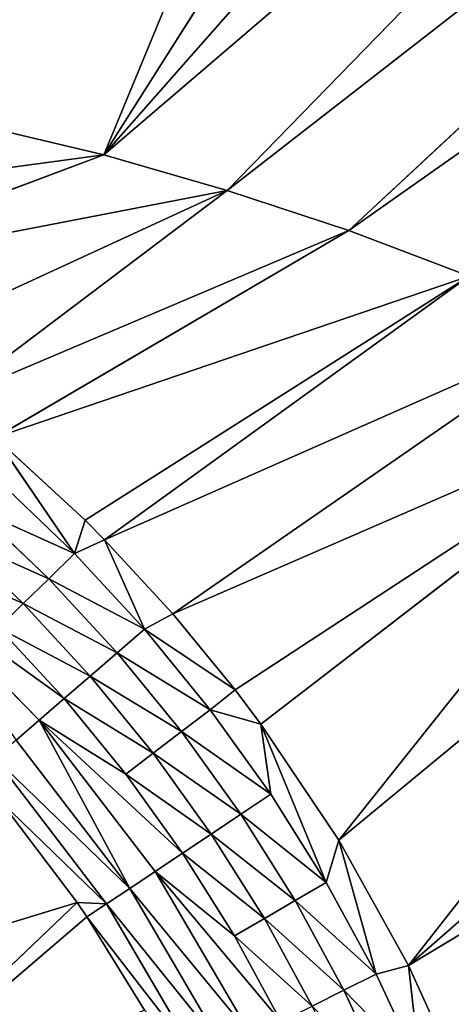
# Model space of a CAD drawing. Extents: x 0 to 605, y 0 to 400.
# Tile 576 of 656: x 319 to 325, y 216 to 230. Entities that reach past the tile are written whole.
import ezdxf

# ---------------------------------------------------------------- set-up
doc = ezdxf.new("R2010")
doc.units = 0
doc.header["$LTSCALE"] = 25.4
doc.layers.get('0').update_dxf_attribs({"linetype": 'CONTINUOUS'})

# ---------------------------------------------------------------- blocks, each defined once
blk = doc.blocks.new('ATLANTA610_-_S_STL')
at = {"color": 0}
for p, q in [((320.346, 25.442, 171.924), (326.214, 25.99, 157.718)), ((320.346, 25.442, 171.924), (326.214, 25.99, 157.718)), ((320.346, 25.442, 171.924), (328.909, 25.974, 158.389)), ((320.346, 25.442, 171.924), (328.909, 25.974, 158.389)), ((320.346, 25.442, 171.924), (331.586, 25.958, 159.153)), ((320.346, 25.442, 171.924), (331.586, 25.958, 159.153)), ((322.148, 25.436, 172.444), (334.236, 25.943, 160.021)), ((322.148, 25.436, 172.444), (334.236, 25.943, 160.021)), ((323.932, 25.43, 173.033), (336.849, 25.928, 161.001)), ((323.932, 25.43, 173.033), (336.849, 25.928, 161.001)), ((315.529, 25.382, 173.724), (320.346, 25.442, 171.924)), ((315.529, 25.382, 173.724), (320.346, 25.442, 171.924)), ((316.713, 25.456, 171.062), (320.346, 25.442, 171.924)), ((316.713, 25.456, 171.062), (320.346, 25.442, 171.924)), ((318.084, 25.345, 175.512), (322.148, 25.436, 172.444)), ((318.084, 25.345, 175.512), (322.148, 25.436, 172.444)), ((318.754, 25.335, 176.066), (323.932, 25.43, 173.033)), ((318.754, 25.335, 176.066), (323.932, 25.43, 173.033)), ((322.148, 25.436, 172.444), (320.346, 25.442, 171.924)), ((322.148, 25.436, 172.444), (320.346, 25.442, 171.924)), ((320.355, 25.31, 177.565), (325.691, 25.424, 173.698)), ((320.355, 25.31, 177.565), (325.691, 25.424, 173.698)), ((327.42, 25.418, 174.443), (321.352, 25.293, 178.648)), ((327.42, 25.418, 174.443), (321.352, 25.293, 178.648)), ((323.932, 25.43, 173.033), (322.148, 25.436, 172.444)), ((323.932, 25.43, 173.033), (322.148, 25.436, 172.444)), ((322.642, 25.272, 180.263), (329.112, 25.413, 175.274)), ((322.642, 25.272, 180.263), (329.112, 25.413, 175.274)), ((323.784, 25.252, 181.966), (329.112, 25.413, 175.274)), ((323.784, 25.252, 181.966), (329.112, 25.413, 175.274)), ((330.761, 25.408, 176.194), (323.784, 25.252, 181.966)), ((330.761, 25.408, 176.194), (323.784, 25.252, 181.966)), ((325.691, 25.424, 173.698), (323.932, 25.43, 173.033)), ((325.691, 25.424, 173.698), (323.932, 25.43, 173.033)), ((324.803, 25.234, 183.8), (330.761, 25.408, 176.194)), ((324.803, 25.234, 183.8), (330.761, 25.408, 176.194)), ((324.803, 25.234, 183.8), (333.898, 25.399, 178.31)), ((324.803, 25.234, 183.8), (333.898, 25.399, 178.31)), ((319.913, 25.283, 177.764), (318.754, 25.335, 176.066)), ((319.913, 25.283, 177.764), (318.754, 25.335, 176.066)), ((320.069, 25.314, 177.277), (318.754, 25.335, 176.066)), ((320.069, 25.314, 177.277), (318.754, 25.335, 176.066)), ((318.823, 25.301, 176.721), (319.913, 25.283, 177.764)), ((318.823, 25.301, 176.721), (319.913, 25.283, 177.764)), ((319.913, 25.283, 177.764), (319.537, 25.197, 178.134)), ((319.913, 25.283, 177.764), (319.537, 25.197, 178.134)), ((319.913, 25.283, 177.764), (320.069, 25.314, 177.277)), ((319.913, 25.283, 177.764), (320.069, 25.314, 177.277)), ((319.913, 25.283, 177.764), (320.355, 25.31, 177.565)), ((319.913, 25.283, 177.764), (320.355, 25.31, 177.565)), ((319.913, 25.283, 177.764), (320.937, 25.266, 178.872)), ((319.913, 25.283, 177.764), (320.937, 25.266, 178.872)), ((320.355, 25.31, 177.565), (320.069, 25.314, 177.277)), ((320.355, 25.31, 177.565), (320.069, 25.314, 177.277)), ((320.937, 25.266, 178.872), (320.355, 25.31, 177.565)), ((320.937, 25.266, 178.872), (320.355, 25.31, 177.565)), ((321.352, 25.293, 178.648), (320.355, 25.31, 177.565)), ((321.352, 25.293, 178.648), (320.355, 25.31, 177.565)), ((320.937, 25.266, 178.872), (320.539, 25.18, 179.219)), ((320.937, 25.266, 178.872), (320.539, 25.18, 179.219)), ((320.937, 25.266, 178.872), (321.352, 25.293, 178.648)), ((320.937, 25.266, 178.872), (321.352, 25.293, 178.648)), ((320.937, 25.266, 178.872), (321.9, 25.249, 180.053)), ((320.937, 25.266, 178.872), (321.9, 25.249, 180.053)), ((322.266, 25.278, 179.762), (321.352, 25.293, 178.648)), ((322.266, 25.278, 179.762), (321.352, 25.293, 178.648)), ((321.9, 25.249, 180.053), (321.481, 25.163, 180.374)), ((321.9, 25.249, 180.053), (321.481, 25.163, 180.374)), ((321.9, 25.249, 180.053), (322.266, 25.278, 179.762)), ((321.9, 25.249, 180.053), (322.266, 25.278, 179.762)), ((321.9, 25.249, 180.053), (322.642, 25.272, 180.263)), ((321.9, 25.249, 180.053), (322.642, 25.272, 180.263)), ((321.9, 25.249, 180.053), (322.788, 25.234, 181.291)), ((321.9, 25.249, 180.053), (322.788, 25.234, 181.291)), ((322.642, 25.272, 180.263), (322.266, 25.278, 179.762)), ((322.642, 25.272, 180.263), (322.266, 25.278, 179.762)), ((322.788, 25.234, 181.291), (322.642, 25.272, 180.263)), ((322.788, 25.234, 181.291), (322.642, 25.272, 180.263)), ((323.599, 25.219, 182.585), (322.642, 25.272, 180.263)), ((323.599, 25.219, 182.585), (322.642, 25.272, 180.263)), ((323.784, 25.252, 181.966), (322.642, 25.272, 180.263)), ((323.784, 25.252, 181.966), (322.642, 25.272, 180.263)), ((323.599, 25.219, 182.585), (323.784, 25.252, 181.966)), ((323.599, 25.219, 182.585), (323.784, 25.252, 181.966)), ((324.329, 25.206, 183.926), (323.784, 25.252, 181.966)), ((324.329, 25.206, 183.926), (323.784, 25.252, 181.966)), ((324.803, 25.234, 183.8), (323.784, 25.252, 181.966)), ((324.803, 25.234, 183.8), (323.784, 25.252, 181.966)), ((319.537, 25.197, 178.134), (318.47, 25.215, 177.114)), ((319.537, 25.197, 178.134), (318.47, 25.215, 177.114)), ((319.165, 25.053, 178.499), (319.537, 25.197, 178.134)), ((319.165, 25.053, 178.499), (319.537, 25.197, 178.134)), ((320.539, 25.18, 179.219), (319.537, 25.197, 178.134)), ((320.539, 25.18, 179.219), (319.537, 25.197, 178.134)), ((320.145, 25.036, 179.56), (320.539, 25.18, 179.219)), ((320.145, 25.036, 179.56), (320.539, 25.18, 179.219)), ((321.481, 25.163, 180.374), (320.539, 25.18, 179.219)), ((321.481, 25.163, 180.374), (320.539, 25.18, 179.219)), ((321.067, 25.019, 180.69), (321.481, 25.163, 180.374)), ((321.067, 25.019, 180.69), (321.481, 25.163, 180.374)), ((322.35, 25.148, 181.585), (321.481, 25.163, 180.374)), ((322.35, 25.148, 181.585), (321.481, 25.163, 180.374)), ((321.917, 25.004, 181.876), (322.35, 25.148, 181.585)), ((321.917, 25.004, 181.876), (322.35, 25.148, 181.585)), ((322.788, 25.234, 181.291), (322.35, 25.148, 181.585)), ((322.788, 25.234, 181.291), (322.35, 25.148, 181.585)), ((323.144, 25.133, 182.851), (322.35, 25.148, 181.585)), ((323.144, 25.133, 182.851), (322.35, 25.148, 181.585)), ((322.694, 24.989, 183.114), (323.144, 25.133, 182.851)), ((322.694, 24.989, 183.114), (323.144, 25.133, 182.851)), ((322.788, 25.234, 181.291), (323.599, 25.219, 182.585)), ((322.788, 25.234, 181.291), (323.599, 25.219, 182.585)), ((323.599, 25.219, 182.585), (323.144, 25.133, 182.851)), ((323.599, 25.219, 182.585), (323.144, 25.133, 182.851)), ((323.858, 25.12, 184.164), (323.144, 25.133, 182.851)), ((323.858, 25.12, 184.164), (323.144, 25.133, 182.851)), ((323.392, 24.976, 184.398), (323.858, 25.12, 184.164)), ((323.392, 24.976, 184.398), (323.858, 25.12, 184.164)), ((323.599, 25.219, 182.585), (324.329, 25.206, 183.926)), ((323.599, 25.219, 182.585), (324.329, 25.206, 183.926)), ((324.329, 25.206, 183.926), (323.858, 25.12, 184.164)), ((324.329, 25.206, 183.926), (323.858, 25.12, 184.164)), ((324.488, 25.108, 185.518), (323.858, 25.12, 184.164)), ((324.488, 25.108, 185.518), (323.858, 25.12, 184.164)), ((324.329, 25.206, 183.926), (324.803, 25.234, 183.8)), ((324.329, 25.206, 183.926), (324.803, 25.234, 183.8)), ((324.329, 25.206, 183.926), (324.973, 25.194, 185.31)), ((324.329, 25.206, 183.926), (324.973, 25.194, 185.31)), ((324.973, 25.194, 185.31), (324.803, 25.234, 183.8)), ((324.973, 25.194, 185.31), (324.803, 25.234, 183.8)), ((325.599, 25.22, 185.548), (324.803, 25.234, 183.8)), ((325.599, 25.22, 185.548), (324.803, 25.234, 183.8)), ((318.121, 25.071, 177.501), (319.165, 25.053, 178.499)), ((318.121, 25.071, 177.501), (319.165, 25.053, 178.499)), ((319.165, 25.053, 178.499), (318.804, 24.852, 178.853)), ((319.165, 25.053, 178.499), (318.804, 24.852, 178.853)), ((319.165, 25.053, 178.499), (320.145, 25.036, 179.56)), ((319.165, 25.053, 178.499), (320.145, 25.036, 179.56)), ((320.145, 25.036, 179.56), (319.763, 24.835, 179.891)), ((320.145, 25.036, 179.56), (319.763, 24.835, 179.891)), ((320.145, 25.036, 179.56), (321.067, 25.019, 180.69)), ((320.145, 25.036, 179.56), (321.067, 25.019, 180.69)), ((321.067, 25.019, 180.69), (320.665, 24.818, 180.997)), ((321.067, 25.019, 180.69), (320.665, 24.818, 180.997)), ((321.067, 25.019, 180.69), (321.917, 25.004, 181.876)), ((321.067, 25.019, 180.69), (321.917, 25.004, 181.876)), ((321.917, 25.004, 181.876), (321.497, 24.803, 182.157)), ((321.917, 25.004, 181.876), (321.497, 24.803, 182.157)), ((321.917, 25.004, 181.876), (322.694, 24.989, 183.114)), ((321.917, 25.004, 181.876), (322.694, 24.989, 183.114)), ((322.694, 24.989, 183.114), (322.257, 24.788, 183.368)), ((322.694, 24.989, 183.114), (322.257, 24.788, 183.368)), ((322.694, 24.989, 183.114), (323.392, 24.976, 184.398)), ((322.694, 24.989, 183.114), (323.392, 24.976, 184.398)), ((319.763, 24.835, 179.891), (317.459, 24.615, 178.232)), ((319.763, 24.835, 179.891), (317.459, 24.615, 178.232)), ((319.763, 24.835, 179.891), (318.804, 24.852, 178.853)), ((319.763, 24.835, 179.891), (318.804, 24.852, 178.853)), ((319.763, 24.835, 179.891), (319.399, 24.58, 180.205)), ((319.763, 24.835, 179.891), (319.399, 24.58, 180.205)), ((320.665, 24.818, 180.997), (319.399, 24.58, 180.205)), ((320.665, 24.818, 180.997), (319.399, 24.58, 180.205)), ((320.665, 24.818, 180.997), (319.763, 24.835, 179.891)), ((320.665, 24.818, 180.997), (319.763, 24.835, 179.891)), ((321.497, 24.803, 182.157), (320.665, 24.818, 180.997)), ((321.497, 24.803, 182.157), (320.665, 24.818, 180.997)), ((321.497, 24.803, 182.157), (319.399, 24.58, 180.205)), ((321.497, 24.803, 182.157), (319.399, 24.58, 180.205)), ((321.497, 24.803, 182.157), (321.097, 24.548, 182.423)), ((321.497, 24.803, 182.157), (321.097, 24.548, 182.423)), ((322.257, 24.788, 183.368), (321.097, 24.548, 182.423)), ((322.257, 24.788, 183.368), (321.097, 24.548, 182.423)), ((322.94, 24.775, 184.625), (321.097, 24.548, 182.423)), ((322.94, 24.775, 184.625), (321.097, 24.548, 182.423)), ((322.257, 24.788, 183.368), (321.497, 24.803, 182.157)), ((322.257, 24.788, 183.368), (321.497, 24.803, 182.157)), ((322.94, 24.775, 184.625), (322.257, 24.788, 183.368)), ((322.94, 24.775, 184.625), (322.257, 24.788, 183.368)), ((317.459, 24.615, 178.232), (319.399, 24.58, 180.205)), ((317.459, 24.615, 178.232), (319.399, 24.58, 180.205)), ((319.399, 24.58, 180.205), (319.059, 24.277, 180.497)), ((319.399, 24.58, 180.205), (319.059, 24.277, 180.497)), ((319.399, 24.58, 180.205), (321.097, 24.548, 182.423)), ((319.399, 24.58, 180.205), (321.097, 24.548, 182.423)), ((319.399, 24.58, 180.205), (320.724, 24.245, 182.671)), ((319.399, 24.58, 180.205), (320.724, 24.245, 182.671)), ((321.097, 24.548, 182.423), (320.724, 24.245, 182.671)), ((321.097, 24.548, 182.423), (320.724, 24.245, 182.671)), ((321.097, 24.548, 182.423), (322.51, 24.521, 184.841)), ((321.097, 24.548, 182.423), (322.51, 24.521, 184.841)), ((320.724, 24.245, 182.671), (319.059, 24.277, 180.497)), ((320.724, 24.245, 182.671), (319.059, 24.277, 180.497)), ((320.724, 24.245, 182.671), (320.384, 23.899, 182.897)), ((320.724, 24.245, 182.671), (320.384, 23.899, 182.897)), ((322.11, 24.217, 185.041), (320.724, 24.245, 182.671)), ((322.11, 24.217, 185.041), (320.724, 24.245, 182.671)), ((320.384, 23.899, 182.897), (318.749, 23.931, 180.762)), ((320.384, 23.899, 182.897), (318.749, 23.931, 180.762)), ((318.829, 23.563, 181.391), (320.384, 23.899, 182.897)), ((318.829, 23.563, 181.391), (320.384, 23.899, 182.897)), ((319.952, 23.541, 182.877), (320.384, 23.899, 182.897)), ((319.952, 23.541, 182.877), (320.384, 23.899, 182.897)), ((320.095, 23.538, 183.087), (320.384, 23.899, 182.897)), ((320.095, 23.538, 183.087), (320.384, 23.899, 182.897)), ((320.095, 23.538, 183.087), (321.745, 23.872, 185.222)), ((320.095, 23.538, 183.087), (321.745, 23.872, 185.222)), ((321.745, 23.872, 185.222), (320.384, 23.899, 182.897)), ((321.745, 23.872, 185.222), (320.384, 23.899, 182.897)), ((315.236, 18.217, 184.319), (319.952, 23.541, 182.877)), ((315.236, 18.217, 184.319), (319.952, 23.541, 182.877)), ((316.569, 18.217, 186.113), (319.952, 23.541, 182.877)), ((316.569, 18.217, 186.113), (319.952, 23.541, 182.877)), ((316.569, 18.217, 186.113), (320.095, 23.538, 183.087)), ((316.569, 18.217, 186.113), (320.095, 23.538, 183.087)), ((319.952, 23.541, 182.877), (318.829, 23.563, 181.391)), ((319.952, 23.541, 182.877), (318.829, 23.563, 181.391)), ((320.095, 23.538, 183.087), (319.952, 23.541, 182.877)), ((320.095, 23.538, 183.087), (319.952, 23.541, 182.877)), ((320.941, 23.521, 184.456), (320.095, 23.538, 183.087)), ((320.941, 23.521, 184.456), (320.095, 23.538, 183.087))]:
    blk.add_line(p, q, dxfattribs=at)
mesh = blk.add_polyface(dxfattribs=at)
corners = [(316.713, 25.456, 171.062), (323.513, 26.007, 157.124), (318.134, 26.042, 156.106)]
mesh.append_faces([[corners[k] for k in face] for face in [(0, 1, 2)]], dxfattribs={"color": 0})
mesh = blk.add_polyface(dxfattribs=at)
corners = [(316.713, 25.456, 171.062), (326.214, 25.99, 157.718), (323.513, 26.007, 157.124)]
mesh.append_faces([[corners[k] for k in face] for face in [(0, 1, 2)]], dxfattribs={"color": 0})
mesh = blk.add_polyface(dxfattribs=at)
corners = [(320.346, 25.442, 171.924), (326.214, 25.99, 157.718), (316.713, 25.456, 171.062)]
mesh.append_faces([[corners[k] for k in face] for face in [(0, 1, 2)]], dxfattribs={"color": 0})
mesh = blk.add_polyface(dxfattribs=at)
corners = [(320.346, 25.442, 171.924), (328.909, 25.974, 158.389), (326.214, 25.99, 157.718)]
mesh.append_faces([[corners[k] for k in face] for face in [(0, 1, 2)]], dxfattribs={"color": 0})
mesh = blk.add_polyface(dxfattribs=at)
corners = [(320.346, 25.442, 171.924), (331.586, 25.958, 159.153), (328.909, 25.974, 158.389)]
mesh.append_faces([[corners[k] for k in face] for face in [(0, 1, 2)]], dxfattribs={"color": 0})
mesh = blk.add_polyface(dxfattribs=at)
corners = [(320.346, 25.442, 171.924), (334.236, 25.943, 160.021), (331.586, 25.958, 159.153), (322.148, 25.436, 172.444)]
mesh.append_faces([[corners[k] for k in face] for face in [(0, 1, 2), (1, 0, 3)]], dxfattribs={"vtx0": -1, "color": 0})
mesh = blk.add_polyface(dxfattribs=at)
corners = [(322.148, 25.436, 172.444), (336.849, 25.928, 161.001), (334.236, 25.943, 160.021), (323.932, 25.43, 173.033)]
mesh.append_faces([[corners[k] for k in face] for face in [(0, 1, 2), (1, 0, 3)]], dxfattribs={"vtx0": -1, "color": 0})
mesh = blk.add_polyface(dxfattribs=at)
corners = [(323.932, 25.43, 173.033), (339.417, 25.914, 162.102), (336.849, 25.928, 161.001), (325.691, 25.424, 173.698)]
mesh.append_faces([[corners[k] for k in face] for face in [(0, 1, 2), (1, 0, 3)]], dxfattribs={"vtx0": -1, "color": 0})
mesh = blk.add_polyface(dxfattribs=at)
corners = [(313.872, 25.403, 172.799), (320.346, 25.442, 171.924), (316.713, 25.456, 171.062), (315.529, 25.382, 173.724)]
mesh.append_faces([[corners[k] for k in face] for face in [(0, 1, 2), (1, 0, 3)]], dxfattribs={"vtx0": -1, "color": 0})
mesh = blk.add_polyface(dxfattribs=at)
corners = [(315.529, 25.382, 173.724), (322.148, 25.436, 172.444), (320.346, 25.442, 171.924), (317.104, 25.36, 174.769), (318.084, 25.345, 175.512)]
mesh.append_faces([[corners[k] for k in face] for face in [(0, 1, 2), (1, 3, 4)]], dxfattribs={"vtx0": -1, "color": 0})
mesh.append_faces([[corners[k] for k in face] for face in [(1, 0, 3)]], dxfattribs={"vtx0": -1, "vtx2": -1, "color": 0})
mesh = blk.add_polyface(dxfattribs=at)
corners = [(318.084, 25.345, 175.512), (323.932, 25.43, 173.033), (322.148, 25.436, 172.444), (318.754, 25.335, 176.066)]
mesh.append_faces([[corners[k] for k in face] for face in [(0, 1, 2), (1, 0, 3)]], dxfattribs={"vtx0": -1, "color": 0})
mesh = blk.add_polyface(dxfattribs=at)
corners = [(318.754, 25.335, 176.066), (325.691, 25.424, 173.698), (323.932, 25.43, 173.033), (320.069, 25.314, 177.277), (320.355, 25.31, 177.565)]
mesh.append_faces([[corners[k] for k in face] for face in [(0, 1, 2), (1, 3, 4)]], dxfattribs={"vtx0": -1, "color": 0})
mesh.append_faces([[corners[k] for k in face] for face in [(1, 0, 3)]], dxfattribs={"vtx0": -1, "vtx2": -1, "color": 0})
mesh = blk.add_polyface(dxfattribs=at)
corners = [(320.355, 25.31, 177.565), (327.42, 25.418, 174.443), (325.691, 25.424, 173.698), (321.352, 25.293, 178.648)]
mesh.append_faces([[corners[k] for k in face] for face in [(0, 1, 2), (1, 0, 3)]], dxfattribs={"vtx0": -1, "color": 0})
mesh = blk.add_polyface(dxfattribs=at)
corners = [(321.352, 25.293, 178.648), (329.112, 25.413, 175.274), (327.42, 25.418, 174.443), (322.266, 25.278, 179.762), (322.642, 25.272, 180.263)]
mesh.append_faces([[corners[k] for k in face] for face in [(0, 1, 2), (1, 3, 4)]], dxfattribs={"vtx0": -1, "color": 0})
mesh.append_faces([[corners[k] for k in face] for face in [(1, 0, 3)]], dxfattribs={"vtx0": -1, "vtx2": -1, "color": 0})
mesh = blk.add_polyface(dxfattribs=at)
corners = [(323.784, 25.252, 181.966), (329.112, 25.413, 175.274), (322.642, 25.272, 180.263)]
mesh.append_faces([[corners[k] for k in face] for face in [(0, 1, 2)]], dxfattribs={"color": 0})
mesh = blk.add_polyface(dxfattribs=at)
corners = [(323.784, 25.252, 181.966), (330.761, 25.408, 176.194), (329.112, 25.413, 175.274)]
mesh.append_faces([[corners[k] for k in face] for face in [(0, 1, 2)]], dxfattribs={"color": 0})
mesh = blk.add_polyface(dxfattribs=at)
corners = [(324.803, 25.234, 183.8), (330.761, 25.408, 176.194), (323.784, 25.252, 181.966)]
mesh.append_faces([[corners[k] for k in face] for face in [(0, 1, 2)]], dxfattribs={"color": 0})
mesh = blk.add_polyface(dxfattribs=at)
corners = [(324.803, 25.234, 183.8), (332.359, 25.403, 177.207), (330.761, 25.408, 176.194), (333.898, 25.399, 178.31)]
mesh.append_faces([[corners[k] for k in face] for face in [(0, 1, 2), (1, 0, 3)]], dxfattribs={"vtx0": -1, "color": 0})
mesh = blk.add_polyface(dxfattribs=at)
corners = [(325.599, 25.22, 185.548), (333.898, 25.399, 178.31), (324.803, 25.234, 183.8)]
mesh.append_faces([[corners[k] for k in face] for face in [(0, 1, 2)]], dxfattribs={"color": 0})
mesh = blk.add_polyface(dxfattribs=at)
corners = [(318.47, 25.215, 177.114), (319.913, 25.283, 177.764), (318.823, 25.301, 176.721), (319.537, 25.197, 178.134)]
mesh.append_faces([[corners[k] for k in face] for face in [(0, 1, 2), (1, 0, 3)]], dxfattribs={"vtx0": -1, "color": 0})
mesh = blk.add_polyface(dxfattribs=at)
corners = [(319.913, 25.283, 177.764), (318.754, 25.335, 176.066), (318.823, 25.301, 176.721)]
mesh.append_faces([[corners[k] for k in face] for face in [(0, 1, 2)]], dxfattribs={"color": 0})
mesh = blk.add_polyface(dxfattribs=at)
corners = [(319.913, 25.283, 177.764), (320.069, 25.314, 177.277), (318.754, 25.335, 176.066)]
mesh.append_faces([[corners[k] for k in face] for face in [(0, 1, 2)]], dxfattribs={"color": 0})
mesh = blk.add_polyface(dxfattribs=at)
corners = [(319.537, 25.197, 178.134), (320.937, 25.266, 178.872), (319.913, 25.283, 177.764), (320.539, 25.18, 179.219)]
mesh.append_faces([[corners[k] for k in face] for face in [(0, 1, 2), (1, 0, 3)]], dxfattribs={"vtx0": -1, "color": 0})
mesh = blk.add_polyface(dxfattribs=at)
corners = [(319.913, 25.283, 177.764), (320.355, 25.31, 177.565), (320.069, 25.314, 177.277)]
mesh.append_faces([[corners[k] for k in face] for face in [(0, 1, 2)]], dxfattribs={"color": 0})
mesh = blk.add_polyface(dxfattribs=at)
corners = [(320.937, 25.266, 178.872), (320.355, 25.31, 177.565), (319.913, 25.283, 177.764)]
mesh.append_faces([[corners[k] for k in face] for face in [(0, 1, 2)]], dxfattribs={"color": 0})
mesh = blk.add_polyface(dxfattribs=at)
corners = [(320.937, 25.266, 178.872), (321.352, 25.293, 178.648), (320.355, 25.31, 177.565)]
mesh.append_faces([[corners[k] for k in face] for face in [(0, 1, 2)]], dxfattribs={"color": 0})
mesh = blk.add_polyface(dxfattribs=at)
corners = [(320.539, 25.18, 179.219), (321.9, 25.249, 180.053), (320.937, 25.266, 178.872), (321.481, 25.163, 180.374)]
mesh.append_faces([[corners[k] for k in face] for face in [(0, 1, 2), (1, 0, 3)]], dxfattribs={"vtx0": -1, "color": 0})
mesh = blk.add_polyface(dxfattribs=at)
corners = [(320.937, 25.266, 178.872), (322.266, 25.278, 179.762), (321.352, 25.293, 178.648), (321.9, 25.249, 180.053)]
mesh.append_faces([[corners[k] for k in face] for face in [(0, 1, 2), (1, 0, 3)]], dxfattribs={"vtx0": -1, "color": 0})
mesh = blk.add_polyface(dxfattribs=at)
corners = [(321.481, 25.163, 180.374), (322.788, 25.234, 181.291), (321.9, 25.249, 180.053), (322.35, 25.148, 181.585)]
mesh.append_faces([[corners[k] for k in face] for face in [(0, 1, 2), (1, 0, 3)]], dxfattribs={"vtx0": -1, "color": 0})
mesh = blk.add_polyface(dxfattribs=at)
corners = [(322.642, 25.272, 180.263), (322.266, 25.278, 179.762), (321.9, 25.249, 180.053)]
mesh.append_faces([[corners[k] for k in face] for face in [(0, 1, 2)]], dxfattribs={"color": 0})
mesh = blk.add_polyface(dxfattribs=at)
corners = [(322.788, 25.234, 181.291), (322.642, 25.272, 180.263), (321.9, 25.249, 180.053)]
mesh.append_faces([[corners[k] for k in face] for face in [(0, 1, 2)]], dxfattribs={"color": 0})
mesh = blk.add_polyface(dxfattribs=at)
corners = [(323.599, 25.219, 182.585), (322.642, 25.272, 180.263), (322.788, 25.234, 181.291)]
mesh.append_faces([[corners[k] for k in face] for face in [(0, 1, 2)]], dxfattribs={"color": 0})
mesh = blk.add_polyface(dxfattribs=at)
corners = [(323.599, 25.219, 182.585), (323.784, 25.252, 181.966), (322.642, 25.272, 180.263)]
mesh.append_faces([[corners[k] for k in face] for face in [(0, 1, 2)]], dxfattribs={"color": 0})
mesh = blk.add_polyface(dxfattribs=at)
corners = [(324.329, 25.206, 183.926), (323.784, 25.252, 181.966), (323.599, 25.219, 182.585)]
mesh.append_faces([[corners[k] for k in face] for face in [(0, 1, 2)]], dxfattribs={"color": 0})
mesh = blk.add_polyface(dxfattribs=at)
corners = [(324.329, 25.206, 183.926), (324.803, 25.234, 183.8), (323.784, 25.252, 181.966)]
mesh.append_faces([[corners[k] for k in face] for face in [(0, 1, 2)]], dxfattribs={"color": 0})
mesh = blk.add_polyface(dxfattribs=at)
corners = [(318.121, 25.071, 177.501), (319.537, 25.197, 178.134), (318.47, 25.215, 177.114), (319.165, 25.053, 178.499)]
mesh.append_faces([[corners[k] for k in face] for face in [(0, 1, 2), (1, 0, 3)]], dxfattribs={"vtx0": -1, "color": 0})
mesh = blk.add_polyface(dxfattribs=at)
corners = [(319.165, 25.053, 178.499), (320.539, 25.18, 179.219), (319.537, 25.197, 178.134), (320.145, 25.036, 179.56)]
mesh.append_faces([[corners[k] for k in face] for face in [(0, 1, 2), (1, 0, 3)]], dxfattribs={"vtx0": -1, "color": 0})
mesh = blk.add_polyface(dxfattribs=at)
corners = [(320.145, 25.036, 179.56), (321.481, 25.163, 180.374), (320.539, 25.18, 179.219), (321.067, 25.019, 180.69)]
mesh.append_faces([[corners[k] for k in face] for face in [(0, 1, 2), (1, 0, 3)]], dxfattribs={"vtx0": -1, "color": 0})
mesh = blk.add_polyface(dxfattribs=at)
corners = [(321.067, 25.019, 180.69), (322.35, 25.148, 181.585), (321.481, 25.163, 180.374), (321.917, 25.004, 181.876)]
mesh.append_faces([[corners[k] for k in face] for face in [(0, 1, 2), (1, 0, 3)]], dxfattribs={"vtx0": -1, "color": 0})
mesh = blk.add_polyface(dxfattribs=at)
corners = [(321.917, 25.004, 181.876), (323.144, 25.133, 182.851), (322.35, 25.148, 181.585), (322.694, 24.989, 183.114)]
mesh.append_faces([[corners[k] for k in face] for face in [(0, 1, 2), (1, 0, 3)]], dxfattribs={"vtx0": -1, "color": 0})
mesh = blk.add_polyface(dxfattribs=at)
corners = [(322.35, 25.148, 181.585), (323.599, 25.219, 182.585), (322.788, 25.234, 181.291), (323.144, 25.133, 182.851)]
mesh.append_faces([[corners[k] for k in face] for face in [(0, 1, 2), (1, 0, 3)]], dxfattribs={"vtx0": -1, "color": 0})
mesh = blk.add_polyface(dxfattribs=at)
corners = [(322.694, 24.989, 183.114), (323.858, 25.12, 184.164), (323.144, 25.133, 182.851), (323.392, 24.976, 184.398)]
mesh.append_faces([[corners[k] for k in face] for face in [(0, 1, 2), (1, 0, 3)]], dxfattribs={"vtx0": -1, "color": 0})
mesh = blk.add_polyface(dxfattribs=at)
corners = [(323.144, 25.133, 182.851), (324.329, 25.206, 183.926), (323.599, 25.219, 182.585), (323.858, 25.12, 184.164)]
mesh.append_faces([[corners[k] for k in face] for face in [(0, 1, 2), (1, 0, 3)]], dxfattribs={"vtx0": -1, "color": 0})
mesh = blk.add_polyface(dxfattribs=at)
corners = [(323.392, 24.976, 184.398), (324.488, 25.108, 185.518), (323.858, 25.12, 184.164), (324.009, 24.964, 185.723)]
mesh.append_faces([[corners[k] for k in face] for face in [(0, 1, 2), (1, 0, 3)]], dxfattribs={"vtx0": -1, "color": 0})
mesh = blk.add_polyface(dxfattribs=at)
corners = [(323.858, 25.12, 184.164), (324.973, 25.194, 185.31), (324.329, 25.206, 183.926), (324.488, 25.108, 185.518)]
mesh.append_faces([[corners[k] for k in face] for face in [(0, 1, 2), (1, 0, 3)]], dxfattribs={"vtx0": -1, "color": 0})
mesh = blk.add_polyface(dxfattribs=at)
corners = [(324.973, 25.194, 185.31), (324.803, 25.234, 183.8), (324.329, 25.206, 183.926)]
mesh.append_faces([[corners[k] for k in face] for face in [(0, 1, 2)]], dxfattribs={"color": 0})
mesh = blk.add_polyface(dxfattribs=at)
corners = [(325.599, 25.22, 185.548), (324.803, 25.234, 183.8), (324.973, 25.194, 185.31)]
mesh.append_faces([[corners[k] for k in face] for face in [(0, 1, 2)]], dxfattribs={"color": 0})
mesh = blk.add_polyface(dxfattribs=at)
corners = [(317.782, 24.87, 177.876), (319.165, 25.053, 178.499), (318.121, 25.071, 177.501), (318.804, 24.852, 178.853)]
mesh.append_faces([[corners[k] for k in face] for face in [(0, 1, 2), (1, 0, 3)]], dxfattribs={"vtx0": -1, "color": 0})
mesh = blk.add_polyface(dxfattribs=at)
corners = [(318.804, 24.852, 178.853), (320.145, 25.036, 179.56), (319.165, 25.053, 178.499), (319.763, 24.835, 179.891)]
mesh.append_faces([[corners[k] for k in face] for face in [(0, 1, 2), (1, 0, 3)]], dxfattribs={"vtx0": -1, "color": 0})
mesh = blk.add_polyface(dxfattribs=at)
corners = [(319.763, 24.835, 179.891), (321.067, 25.019, 180.69), (320.145, 25.036, 179.56), (320.665, 24.818, 180.997)]
mesh.append_faces([[corners[k] for k in face] for face in [(0, 1, 2), (1, 0, 3)]], dxfattribs={"vtx0": -1, "color": 0})
mesh = blk.add_polyface(dxfattribs=at)
corners = [(320.665, 24.818, 180.997), (321.917, 25.004, 181.876), (321.067, 25.019, 180.69), (321.497, 24.803, 182.157)]
mesh.append_faces([[corners[k] for k in face] for face in [(0, 1, 2), (1, 0, 3)]], dxfattribs={"vtx0": -1, "color": 0})
mesh = blk.add_polyface(dxfattribs=at)
corners = [(321.497, 24.803, 182.157), (322.694, 24.989, 183.114), (321.917, 25.004, 181.876), (322.257, 24.788, 183.368)]
mesh.append_faces([[corners[k] for k in face] for face in [(0, 1, 2), (1, 0, 3)]], dxfattribs={"vtx0": -1, "color": 0})
mesh = blk.add_polyface(dxfattribs=at)
corners = [(322.257, 24.788, 183.368), (323.392, 24.976, 184.398), (322.694, 24.989, 183.114), (322.94, 24.775, 184.625)]
mesh.append_faces([[corners[k] for k in face] for face in [(0, 1, 2), (1, 0, 3)]], dxfattribs={"vtx0": -1, "color": 0})
mesh = blk.add_polyface(dxfattribs=at)
corners = [(319.763, 24.835, 179.891), (318.804, 24.852, 178.853), (317.459, 24.615, 178.232)]
mesh.append_faces([[corners[k] for k in face] for face in [(0, 1, 2)]], dxfattribs={"color": 0})
mesh = blk.add_polyface(dxfattribs=at)
corners = [(319.399, 24.58, 180.205), (319.763, 24.835, 179.891), (317.459, 24.615, 178.232)]
mesh.append_faces([[corners[k] for k in face] for face in [(0, 1, 2)]], dxfattribs={"color": 0})
mesh = blk.add_polyface(dxfattribs=at)
corners = [(320.665, 24.818, 180.997), (319.763, 24.835, 179.891), (319.399, 24.58, 180.205)]
mesh.append_faces([[corners[k] for k in face] for face in [(0, 1, 2)]], dxfattribs={"color": 0})
mesh = blk.add_polyface(dxfattribs=at)
corners = [(321.497, 24.803, 182.157), (320.665, 24.818, 180.997), (319.399, 24.58, 180.205)]
mesh.append_faces([[corners[k] for k in face] for face in [(0, 1, 2)]], dxfattribs={"color": 0})
mesh = blk.add_polyface(dxfattribs=at)
corners = [(321.097, 24.548, 182.423), (321.497, 24.803, 182.157), (319.399, 24.58, 180.205)]
mesh.append_faces([[corners[k] for k in face] for face in [(0, 1, 2)]], dxfattribs={"color": 0})
mesh = blk.add_polyface(dxfattribs=at)
corners = [(322.257, 24.788, 183.368), (321.497, 24.803, 182.157), (321.097, 24.548, 182.423)]
mesh.append_faces([[corners[k] for k in face] for face in [(0, 1, 2)]], dxfattribs={"color": 0})
mesh = blk.add_polyface(dxfattribs=at)
corners = [(322.94, 24.775, 184.625), (322.257, 24.788, 183.368), (321.097, 24.548, 182.423)]
mesh.append_faces([[corners[k] for k in face] for face in [(0, 1, 2)]], dxfattribs={"color": 0})
mesh = blk.add_polyface(dxfattribs=at)
corners = [(322.51, 24.521, 184.841), (322.94, 24.775, 184.625), (321.097, 24.548, 182.423)]
mesh.append_faces([[corners[k] for k in face] for face in [(0, 1, 2)]], dxfattribs={"color": 0})
mesh = blk.add_polyface(dxfattribs=at)
corners = [(319.059, 24.277, 180.497), (319.399, 24.58, 180.205), (317.459, 24.615, 178.232)]
mesh.append_faces([[corners[k] for k in face] for face in [(0, 1, 2)]], dxfattribs={"color": 0})
mesh = blk.add_polyface(dxfattribs=at)
corners = [(320.724, 24.245, 182.671), (319.399, 24.58, 180.205), (319.059, 24.277, 180.497)]
mesh.append_faces([[corners[k] for k in face] for face in [(0, 1, 2)]], dxfattribs={"color": 0})
mesh = blk.add_polyface(dxfattribs=at)
corners = [(320.724, 24.245, 182.671), (321.097, 24.548, 182.423), (319.399, 24.58, 180.205)]
mesh.append_faces([[corners[k] for k in face] for face in [(0, 1, 2)]], dxfattribs={"color": 0})
mesh = blk.add_polyface(dxfattribs=at)
corners = [(320.724, 24.245, 182.671), (322.51, 24.521, 184.841), (321.097, 24.548, 182.423), (322.11, 24.217, 185.041)]
mesh.append_faces([[corners[k] for k in face] for face in [(0, 1, 2), (1, 0, 3)]], dxfattribs={"vtx0": -1, "color": 0})
mesh = blk.add_polyface(dxfattribs=at)
corners = [(318.749, 23.931, 180.762), (320.724, 24.245, 182.671), (319.059, 24.277, 180.497), (320.384, 23.899, 182.897)]
mesh.append_faces([[corners[k] for k in face] for face in [(0, 1, 2), (1, 0, 3)]], dxfattribs={"vtx0": -1, "color": 0})
mesh = blk.add_polyface(dxfattribs=at)
corners = [(320.384, 23.899, 182.897), (322.11, 24.217, 185.041), (320.724, 24.245, 182.671), (321.745, 23.872, 185.222)]
mesh.append_faces([[corners[k] for k in face] for face in [(0, 1, 2), (1, 0, 3)]], dxfattribs={"vtx0": -1, "color": 0})
mesh = blk.add_polyface(dxfattribs=at)
corners = [(320.384, 23.899, 182.897), (318.749, 23.931, 180.762), (318.829, 23.563, 181.391)]
mesh.append_faces([[corners[k] for k in face] for face in [(0, 1, 2)]], dxfattribs={"color": 0})
mesh = blk.add_polyface(dxfattribs=at)
corners = [(320.384, 23.899, 182.897), (318.829, 23.563, 181.391), (319.952, 23.541, 182.877)]
mesh.append_faces([[corners[k] for k in face] for face in [(0, 1, 2)]], dxfattribs={"color": 0})
mesh = blk.add_polyface(dxfattribs=at)
corners = [(320.095, 23.538, 183.087), (320.384, 23.899, 182.897), (319.952, 23.541, 182.877)]
mesh.append_faces([[corners[k] for k in face] for face in [(0, 1, 2)]], dxfattribs={"color": 0})
mesh = blk.add_polyface(dxfattribs=at)
corners = [(321.745, 23.872, 185.222), (320.384, 23.899, 182.897), (320.095, 23.538, 183.087)]
mesh.append_faces([[corners[k] for k in face] for face in [(0, 1, 2)]], dxfattribs={"color": 0})
mesh = blk.add_polyface(dxfattribs=at)
corners = [(321.745, 23.872, 185.222), (320.095, 23.538, 183.087), (320.941, 23.521, 184.456)]
mesh.append_faces([[corners[k] for k in face] for face in [(0, 1, 2)]], dxfattribs={"color": 0})
mesh = blk.add_polyface(dxfattribs=at)
corners = [(315.236, 18.217, 184.319), (319.952, 23.541, 182.877), (318.829, 23.563, 181.391)]
mesh.append_faces([[corners[k] for k in face] for face in [(0, 1, 2)]], dxfattribs={"color": 0})
mesh = blk.add_polyface(dxfattribs=at)
corners = [(316.569, 18.217, 186.113), (319.952, 23.541, 182.877), (315.236, 18.217, 184.319)]
mesh.append_faces([[corners[k] for k in face] for face in [(0, 1, 2)]], dxfattribs={"color": 0})
mesh = blk.add_polyface(dxfattribs=at)
corners = [(316.569, 18.217, 186.113), (320.095, 23.538, 183.087), (319.952, 23.541, 182.877)]
mesh.append_faces([[corners[k] for k in face] for face in [(0, 1, 2)]], dxfattribs={"color": 0})
mesh = blk.add_polyface(dxfattribs=at)
corners = [(316.569, 18.217, 186.113), (320.941, 23.521, 184.456), (320.095, 23.538, 183.087)]
mesh.append_faces([[corners[k] for k in face] for face in [(0, 1, 2)]], dxfattribs={"color": 0})

msp = doc.modelspace()

# ---------------------------------------------------------------- block references
at = {"color": 254, "extrusion": (0, -1, 5.55112e-17)}
msp.add_blockref('ATLANTA610_-_S_STL', (-0.269, -0.066, -399.883), dxfattribs=at)

doc.saveas('drawing.dxf')
